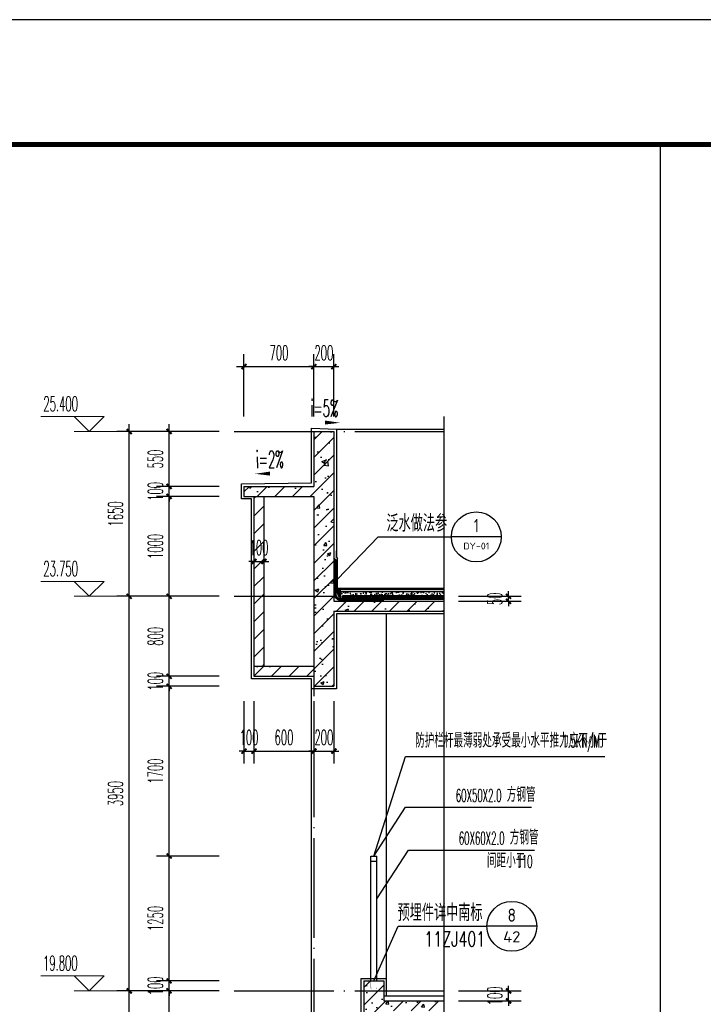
# Model space of a CAD drawing. Extents: x 1779708 to 7299578, y -1121471 to 88434.
# Tile 1026 of 1056: x 7018801 to 7025648, y -954008 to -944150. Entities that reach past the tile are written whole.
import ezdxf
from ezdxf.enums import TextEntityAlignment as Align

# ---------------------------------------------------------------- set-up
doc = ezdxf.new("R2010")
doc.units = 0
doc.header["$LTSCALE"] = 1000
doc.header["$MEASUREMENT"] = 0
doc.linetypes.add('DASH', pattern=[0.35, 0.25, -0.1])
doc.linetypes.add('DOTE', pattern=[2.42, 2, -0.2, 0.02, -0.2])
doc.layers.get('0').update_dxf_attribs({"linetype": 'CONTINUOUS'})
doc.layers.get('Defpoints').update_dxf_attribs({"linetype": 'CONTINUOUS'})
for name, color, linetype in [('AXIS', 3, 'CONTINUOUS'), ('DIM_IDEN', 3, 'CONTINUOUS'), ('DIM_LEAD', 3, 'CONTINUOUS'), ('DIM_SYMB', 3, 'CONTINUOUS'), ('DOTE', 1, 'DOTE'), ('PUB_HATCH', 8, 'CONTINUOUS'), ('PUB_TAB', 7, 'CONTINUOUS'), ('PUB_TEXT', 7, 'CONTINUOUS'), ('PUB_TITLE', 4, 'CONTINUOUS'), ('SURFACE', 6, 'CONTINUOUS'), ('WALL', 255, 'CONTINUOUS'), ('可见线', 6, 'CONTINUOUS'), ('填充细线', 8, 'CONTINUOUS'), ('栏杆', 6, 'CONTINUOUS'), ('水专业', 6, 'CONTINUOUS'), ('粉刷线', 213, 'CONTINUOUS'), ('装修层线', 2, 'CONTINUOUS')]:
    doc.layers.add(name, color=color, linetype=linetype)
doc.layers.add('DIM_ELEV', color=3, linetype='CONTINUOUS', lineweight=13)
doc.styles.add('_TCH_DIM', font='SIMPLEX.shx', dxfattribs={"width": 0.7, "bigfont": 'GBCBIG.shx'})
doc.styles.add('_TCH_DIM_T3', font='SIMPLEX.shx', dxfattribs={"width": 0.494118, "bigfont": 'GBCBIG.shx'})
doc.styles.add('_TCH_LABEL', font='COMPLEX', dxfattribs={"bigfont": 'GBCBIG'})
doc.styles.get("Standard").update_dxf_attribs({"font": 'GBENOR', "bigfont": 'GBCBIG'})
doc.dimstyles.new('_TCH_ARCH&&50', dxfattribs={"dimtxt": 148.75, "dimasz": 50, "dimexe": 125, "dimexo": 150, "dimgap": 63.125, "dimtad": 1, "dimdec": 0, "dimzin": 0, "dimdsep": 46, "dimtxsty": '_TCH_DIM_T3', "dimblk": 'ARCHTICK', "dimcen": 0.09, "dimdle": 75, "dimclrt": 7, "dimazin": 2, "dimtfac": 1, "dimtdec": 0, "dimtix": 1, "dimtmove": 2, "dimatfit": 3, "dimfxl": 250, "dimtolj": 1, "dimtzin": 0, "dimarcsym": 0})

# ---------------------------------------------------------------- blocks, each defined once
blk = doc.blocks.new('A$C3D8761CE')
at = {"layer": 'PUB_TITLE'}
blk.add_lwpolyline([(0, 0), (84100, 0), (84100, 59400), (0, 59400)], close=True, dxfattribs=at)
at = {"layer": 'PUB_TITLE', "const_width": 100}
blk.add_lwpolyline([(2500, 1000), (83100, 1000), (83100, 58400), (2500, 58400)], close=True, dxfattribs=at)
blk = doc.blocks.new('_ArchTick')
at = {"color": 0, "linetype": 'ByBlock', "const_width": 0.4}
blk.add_lwpolyline([(-0.5, -0.5), (0.5, 0.5)], dxfattribs=at)
blk = doc.blocks.new('*D1242')
at = {"layer": 'AXIS', "color": 0, "lineweight": -2, "transparency": 16777216}
for p, q in [((7019897.5, -957848.2), (7019897.5, -953798.2)), ((7020797.5, -953873.2), (7019772.5, -953873.2)), ((7020797.5, -957773.2), (7019772.5, -957773.2))]:
    blk.add_line(p, q, dxfattribs=at)
at = {"layer": 'Defpoints', "color": 0, "transparency": 16777216}
for p in [(7019897.5, -953873.2), (7020947.5, -953873.2), (7020947.5, -957773.2)]:
    blk.add_point(p, dxfattribs=at)
at = {"layer": 'AXIS', "color": 0, "lineweight": -2, "transparency": 16777216, "xscale": 50, "yscale": 50, "zscale": 50}
for p, rotation in [((7019897.5, -953873.2), 90), ((7019897.5, -957773.2), 270)]:
    blk.add_blockref('_ArchTick', p, dxfattribs=dict(at, rotation=rotation))
at = {"layer": 'AXIS', "color": 7, "transparency": 16777216, "insert": (7019760, -955823.2), "char_height": 148.75, "attachment_point": 5, "rotation": 90, "style": '_TCH_DIM_T3'}
blk.add_mtext('\\A1;3900', dxfattribs=at)
blk = doc.blocks.new('*D1243')
at = {"layer": 'AXIS', "color": 0, "lineweight": -2, "transparency": 16777216}
for p, q in [((7019897.5, -953948.2), (7019897.5, -949848.2)), ((7020797.5, -949923.2), (7019772.5, -949923.2)), ((7020797.5, -953873.2), (7019772.5, -953873.2))]:
    blk.add_line(p, q, dxfattribs=at)
at = {"layer": 'Defpoints', "color": 0, "transparency": 16777216}
for p in [(7019897.5, -949923.2), (7020947.5, -949923.2), (7020947.5, -953873.2)]:
    blk.add_point(p, dxfattribs=at)
at = {"layer": 'AXIS', "color": 0, "lineweight": -2, "transparency": 16777216, "xscale": 50, "yscale": 50, "zscale": 50}
for p, rotation in [((7019897.5, -949923.2), 90), ((7019897.5, -953873.2), 270)]:
    blk.add_blockref('_ArchTick', p, dxfattribs=dict(at, rotation=rotation))
at = {"layer": 'AXIS', "color": 7, "transparency": 16777216, "insert": (7019760, -951898.2), "char_height": 148.75, "attachment_point": 5, "rotation": 90, "style": '_TCH_DIM_T3'}
blk.add_mtext('\\A1;3950', dxfattribs=at)
blk = doc.blocks.new('*D1244')
at = {"layer": 'AXIS', "color": 0, "lineweight": -2, "transparency": 16777216}
for p, q in [((7020797.5, -948273.2), (7019772.5, -948273.2)), ((7019897.5, -949998.2), (7019897.5, -948198.2)), ((7020797.5, -949923.2), (7019772.5, -949923.2))]:
    blk.add_line(p, q, dxfattribs=at)
at = {"layer": 'Defpoints', "color": 0, "transparency": 16777216}
for p in [(7019897.5, -948273.2), (7020947.5, -948273.2), (7020947.5, -949923.2)]:
    blk.add_point(p, dxfattribs=at)
at = {"layer": 'AXIS', "color": 0, "lineweight": -2, "transparency": 16777216, "xscale": 50, "yscale": 50, "zscale": 50}
for p, rotation in [((7019897.5, -948273.2), 90), ((7019897.5, -949923.2), 270)]:
    blk.add_blockref('_ArchTick', p, dxfattribs=dict(at, rotation=rotation))
at = {"layer": 'AXIS', "color": 7, "transparency": 16777216, "insert": (7019760, -949098.2), "char_height": 148.75, "attachment_point": 5, "rotation": 90, "style": '_TCH_DIM_T3'}
blk.add_mtext('\\A1;1650', dxfattribs=at)
blk = doc.blocks.new('*D1267')
at = {"layer": 'AXIS', "color": 0, "lineweight": -2, "transparency": 16777216}
for p, q in [((7020297.5, -954798.2), (7020297.5, -953798.2)), ((7020797.5, -953873.2), (7020172.5, -953873.2)), ((7020797.5, -954723.2), (7020172.5, -954723.2))]:
    blk.add_line(p, q, dxfattribs=at)
at = {"layer": 'Defpoints', "color": 0, "transparency": 16777216}
for p in [(7020297.5, -953873.2), (7020947.5, -953873.2), (7020947.5, -954723.2)]:
    blk.add_point(p, dxfattribs=at)
at = {"layer": 'AXIS', "color": 0, "lineweight": -2, "transparency": 16777216, "xscale": 50, "yscale": 50, "zscale": 50}
for p, rotation in [((7020297.5, -953873.2), 90), ((7020297.5, -954723.2), 270)]:
    blk.add_blockref('_ArchTick', p, dxfattribs=dict(at, rotation=rotation))
at = {"layer": 'AXIS', "color": 7, "transparency": 16777216, "insert": (7020160, -954298.2), "char_height": 148.75, "attachment_point": 5, "rotation": 90, "style": '_TCH_DIM_T3'}
blk.add_mtext('\\A1;850', dxfattribs=at)
blk = doc.blocks.new('*D1268')
at = {"layer": 'AXIS', "color": 0, "lineweight": -2, "transparency": 16777216}
for p, q in [((7020797.5, -953773.2), (7020172.5, -953773.2)), ((7020297.5, -953773.2), (7020297.5, -953723.2)), ((7020297.5, -953873.2), (7020297.5, -953773.2)), ((7020797.5, -953873.2), (7020172.5, -953873.2)), ((7020297.5, -953873.2), (7020297.5, -953923.2))]:
    blk.add_line(p, q, dxfattribs=at)
at = {"layer": 'Defpoints', "color": 0, "transparency": 16777216}
for p in [(7020297.5, -953773.2), (7020947.5, -953773.2), (7020947.5, -953873.2)]:
    blk.add_point(p, dxfattribs=at)
at = {"layer": 'AXIS', "color": 0, "lineweight": -2, "transparency": 16777216, "xscale": 50, "yscale": 50, "zscale": 50}
for p, rotation in [((7020297.5, -953773.2), 270), ((7020297.5, -953873.2), 90)]:
    blk.add_blockref('_ArchTick', p, dxfattribs=dict(at, rotation=rotation))
at = {"layer": 'AXIS', "color": 7, "transparency": 16777216, "insert": (7020160, -953823.2), "char_height": 148.75, "attachment_point": 5, "rotation": 90, "style": '_TCH_DIM_T3'}
blk.add_mtext('\\A1;100', dxfattribs=at)
blk = doc.blocks.new('*D1269')
at = {"layer": 'AXIS', "color": 0, "lineweight": -2, "transparency": 16777216}
for p, q in [((7020797.5, -952523.2), (7020172.5, -952523.2)), ((7020297.5, -953848.2), (7020297.5, -952448.2)), ((7020797.5, -953773.2), (7020172.5, -953773.2))]:
    blk.add_line(p, q, dxfattribs=at)
at = {"layer": 'Defpoints', "color": 0, "transparency": 16777216}
for p in [(7020297.5, -952523.2), (7020947.5, -952523.2), (7020947.5, -953773.2)]:
    blk.add_point(p, dxfattribs=at)
at = {"layer": 'AXIS', "color": 0, "lineweight": -2, "transparency": 16777216, "xscale": 50, "yscale": 50, "zscale": 50}
for p, rotation in [((7020297.5, -952523.2), 90), ((7020297.5, -953773.2), 270)]:
    blk.add_blockref('_ArchTick', p, dxfattribs=dict(at, rotation=rotation))
at = {"layer": 'AXIS', "color": 7, "transparency": 16777216, "insert": (7020160, -953148.2), "char_height": 148.75, "attachment_point": 5, "rotation": 90, "style": '_TCH_DIM_T3'}
blk.add_mtext('\\A1;1250', dxfattribs=at)
blk = doc.blocks.new('*D1270')
at = {"layer": 'AXIS', "color": 0, "lineweight": -2, "transparency": 16777216}
for p, q in [((7020297.5, -952598.2), (7020297.5, -950748.2)), ((7020797.5, -950823.2), (7020172.5, -950823.2)), ((7020797.5, -952523.2), (7020172.5, -952523.2))]:
    blk.add_line(p, q, dxfattribs=at)
at = {"layer": 'Defpoints', "color": 0, "transparency": 16777216}
for p in [(7020297.5, -950823.2), (7020947.5, -950823.2), (7020947.5, -952523.2)]:
    blk.add_point(p, dxfattribs=at)
at = {"layer": 'AXIS', "color": 0, "lineweight": -2, "transparency": 16777216, "xscale": 50, "yscale": 50, "zscale": 50}
for p, rotation in [((7020297.5, -950823.2), 90), ((7020297.5, -952523.2), 270)]:
    blk.add_blockref('_ArchTick', p, dxfattribs=dict(at, rotation=rotation))
at = {"layer": 'AXIS', "color": 7, "transparency": 16777216, "insert": (7020160, -951673.2), "char_height": 148.75, "attachment_point": 5, "rotation": 90, "style": '_TCH_DIM_T3'}
blk.add_mtext('\\A1;1700', dxfattribs=at)
blk = doc.blocks.new('*D1271')
at = {"layer": 'AXIS', "color": 0, "lineweight": -2, "transparency": 16777216}
for p, q in [((7020797.5, -950723.2), (7020172.5, -950723.2)), ((7020297.5, -950723.2), (7020297.5, -950673.2)), ((7020297.5, -950823.2), (7020297.5, -950723.2)), ((7020797.5, -950823.2), (7020172.5, -950823.2)), ((7020297.5, -950823.2), (7020297.5, -950873.2))]:
    blk.add_line(p, q, dxfattribs=at)
at = {"layer": 'Defpoints', "color": 0, "transparency": 16777216}
for p in [(7020297.5, -950723.2), (7020947.5, -950723.2), (7020947.5, -950823.2)]:
    blk.add_point(p, dxfattribs=at)
at = {"layer": 'AXIS', "color": 0, "lineweight": -2, "transparency": 16777216, "xscale": 50, "yscale": 50, "zscale": 50}
for p, rotation in [((7020297.5, -950723.2), 270), ((7020297.5, -950823.2), 90)]:
    blk.add_blockref('_ArchTick', p, dxfattribs=dict(at, rotation=rotation))
at = {"layer": 'AXIS', "color": 7, "transparency": 16777216, "insert": (7020160, -950773.2), "char_height": 148.75, "attachment_point": 5, "rotation": 90, "style": '_TCH_DIM_T3'}
blk.add_mtext('\\A1;100', dxfattribs=at)
blk = doc.blocks.new('*D1272')
at = {"layer": 'AXIS', "color": 0, "lineweight": -2, "transparency": 16777216}
for p, q in [((7020297.5, -950798.2), (7020297.5, -949848.2)), ((7020797.5, -949923.2), (7020172.5, -949923.2)), ((7020797.5, -950723.2), (7020172.5, -950723.2))]:
    blk.add_line(p, q, dxfattribs=at)
at = {"layer": 'Defpoints', "color": 0, "transparency": 16777216}
for p in [(7020297.5, -949923.2), (7020947.5, -949923.2), (7020947.5, -950723.2)]:
    blk.add_point(p, dxfattribs=at)
at = {"layer": 'AXIS', "color": 0, "lineweight": -2, "transparency": 16777216, "xscale": 50, "yscale": 50, "zscale": 50}
for p, rotation in [((7020297.5, -949923.2), 90), ((7020297.5, -950723.2), 270)]:
    blk.add_blockref('_ArchTick', p, dxfattribs=dict(at, rotation=rotation))
at = {"layer": 'AXIS', "color": 7, "transparency": 16777216, "insert": (7020160, -950323.2), "char_height": 148.75, "attachment_point": 5, "rotation": 90, "style": '_TCH_DIM_T3'}
blk.add_mtext('\\A1;800', dxfattribs=at)
blk = doc.blocks.new('*D1273')
at = {"layer": 'AXIS', "color": 0, "lineweight": -2, "transparency": 16777216}
for p, q in [((7020297.5, -949998.2), (7020297.5, -948848.2)), ((7020797.5, -948923.2), (7020172.5, -948923.2)), ((7020797.5, -949923.2), (7020172.5, -949923.2))]:
    blk.add_line(p, q, dxfattribs=at)
at = {"layer": 'Defpoints', "color": 0, "transparency": 16777216}
for p in [(7020297.5, -948923.2), (7020947.5, -948923.2), (7020947.5, -949923.2)]:
    blk.add_point(p, dxfattribs=at)
at = {"layer": 'AXIS', "color": 0, "lineweight": -2, "transparency": 16777216, "xscale": 50, "yscale": 50, "zscale": 50}
for p, rotation in [((7020297.5, -948923.2), 90), ((7020297.5, -949923.2), 270)]:
    blk.add_blockref('_ArchTick', p, dxfattribs=dict(at, rotation=rotation))
at = {"layer": 'AXIS', "color": 7, "transparency": 16777216, "insert": (7020160, -949423.2), "char_height": 148.75, "attachment_point": 5, "rotation": 90, "style": '_TCH_DIM_T3'}
blk.add_mtext('\\A1;1000', dxfattribs=at)
blk = doc.blocks.new('*D1274')
at = {"layer": 'AXIS', "color": 0, "lineweight": -2, "transparency": 16777216}
for p, q in [((7020297.5, -948823.2), (7020297.5, -948773.2)), ((7020797.5, -948823.2), (7020172.5, -948823.2)), ((7020297.5, -948923.2), (7020297.5, -948823.2)), ((7020797.5, -948923.2), (7020172.5, -948923.2)), ((7020297.5, -948923.2), (7020297.5, -948973.2))]:
    blk.add_line(p, q, dxfattribs=at)
at = {"layer": 'Defpoints', "color": 0, "transparency": 16777216}
for p in [(7020297.5, -948823.2), (7020947.5, -948823.2), (7020947.5, -948923.2)]:
    blk.add_point(p, dxfattribs=at)
at = {"layer": 'AXIS', "color": 0, "lineweight": -2, "transparency": 16777216, "xscale": 50, "yscale": 50, "zscale": 50}
for p, rotation in [((7020297.5, -948823.2), 270), ((7020297.5, -948923.2), 90)]:
    blk.add_blockref('_ArchTick', p, dxfattribs=dict(at, rotation=rotation))
at = {"layer": 'AXIS', "color": 7, "transparency": 16777216, "insert": (7020160, -948873.2), "char_height": 148.75, "attachment_point": 5, "rotation": 90, "style": '_TCH_DIM_T3'}
blk.add_mtext('\\A1;100', dxfattribs=at)
blk = doc.blocks.new('*D1275')
at = {"layer": 'AXIS', "color": 0, "lineweight": -2, "transparency": 16777216}
for p, q in [((7020797.5, -948273.2), (7020172.5, -948273.2)), ((7020297.5, -948898.2), (7020297.5, -948198.2)), ((7020797.5, -948823.2), (7020172.5, -948823.2))]:
    blk.add_line(p, q, dxfattribs=at)
at = {"layer": 'Defpoints', "color": 0, "transparency": 16777216}
for p in [(7020297.5, -948273.2), (7020947.5, -948273.2), (7020947.5, -948823.2)]:
    blk.add_point(p, dxfattribs=at)
at = {"layer": 'AXIS', "color": 0, "lineweight": -2, "transparency": 16777216, "xscale": 50, "yscale": 50, "zscale": 50}
for p, rotation in [((7020297.5, -948273.2), 90), ((7020297.5, -948823.2), 270)]:
    blk.add_blockref('_ArchTick', p, dxfattribs=dict(at, rotation=rotation))
at = {"layer": 'AXIS', "color": 7, "transparency": 16777216, "insert": (7020160, -948548.2), "char_height": 148.75, "attachment_point": 5, "rotation": 90, "style": '_TCH_DIM_T3'}
blk.add_mtext('\\A1;550', dxfattribs=at)
blk = doc.blocks.new('*D1284')
at = {"layer": 'AXIS', "color": 0, "lineweight": -2, "transparency": 16777216}
for p, q in [((7021047.5, -948123.2), (7021047.5, -947498.2)), ((7021747.5, -948123.2), (7021747.5, -947498.2)), ((7020972.5, -947623.2), (7021822.5, -947623.2))]:
    blk.add_line(p, q, dxfattribs=at)
at = {"layer": 'Defpoints', "color": 0, "transparency": 16777216}
for p in [(7021747.5, -947623.2), (7021047.5, -948273.2), (7021747.5, -948273.2)]:
    blk.add_point(p, dxfattribs=at)
at = {"layer": 'AXIS', "color": 0, "lineweight": -2, "transparency": 16777216, "xscale": 50, "yscale": 50, "zscale": 50, "rotation": 180}
blk.add_blockref('_ArchTick', (7021047.5, -947623.2), dxfattribs=at)
at = {"layer": 'AXIS', "color": 0, "lineweight": -2, "transparency": 16777216, "xscale": 50, "yscale": 50, "zscale": 50}
blk.add_blockref('_ArchTick', (7021747.5, -947623.2), dxfattribs=at)
at = {"layer": 'AXIS', "color": 7, "transparency": 16777216, "insert": (7021397.5, -947485.7), "char_height": 148.75, "attachment_point": 5, "style": '_TCH_DIM_T3'}
blk.add_mtext('\\A1;700', dxfattribs=at)
blk = doc.blocks.new('*D1285')
at = {"layer": 'AXIS', "color": 0, "lineweight": -2, "transparency": 16777216}
for p, q in [((7021747.5, -948123.2), (7021747.5, -947498.2)), ((7021947.5, -948123.2), (7021947.5, -947498.2)), ((7021747.5, -947623.2), (7021697.5, -947623.2)), ((7021747.5, -947623.2), (7021947.5, -947623.2)), ((7021947.5, -947623.2), (7021997.5, -947623.2))]:
    blk.add_line(p, q, dxfattribs=at)
at = {"layer": 'Defpoints', "color": 0, "transparency": 16777216}
for p in [(7021947.5, -947623.2), (7021747.5, -948273.2), (7021947.5, -948273.2)]:
    blk.add_point(p, dxfattribs=at)
at = {"layer": 'AXIS', "color": 0, "lineweight": -2, "transparency": 16777216, "xscale": 50, "yscale": 50, "zscale": 50}
blk.add_blockref('_ArchTick', (7021747.5, -947623.2), dxfattribs=at)
at = {"layer": 'AXIS', "color": 0, "lineweight": -2, "transparency": 16777216, "xscale": 50, "yscale": 50, "zscale": 50, "rotation": 180}
blk.add_blockref('_ArchTick', (7021947.5, -947623.2), dxfattribs=at)
at = {"layer": 'AXIS', "color": 7, "transparency": 16777216, "insert": (7021847.5, -947485.7), "char_height": 148.75, "attachment_point": 5, "style": '_TCH_DIM_T3'}
blk.add_mtext('\\A1;200', dxfattribs=at)
blk = doc.blocks.new('*D1286')
at = {"layer": 'AXIS', "color": 0, "lineweight": -2, "transparency": 16777216}
for p, q in [((7021047.5, -950973.2), (7021047.5, -951598.2)), ((7021147.5, -950973.2), (7021147.5, -951598.2)), ((7021047.5, -951473.2), (7020997.5, -951473.2)), ((7021047.5, -951473.2), (7021147.5, -951473.2)), ((7021147.5, -951473.2), (7021197.5, -951473.2))]:
    blk.add_line(p, q, dxfattribs=at)
at = {"layer": 'Defpoints', "color": 0, "transparency": 16777216}
for p in [(7021047.5, -950823.2), (7021147.5, -950823.2), (7021147.5, -951473.2)]:
    blk.add_point(p, dxfattribs=at)
at = {"layer": 'AXIS', "color": 0, "lineweight": -2, "transparency": 16777216, "xscale": 50, "yscale": 50, "zscale": 50}
blk.add_blockref('_ArchTick', (7021047.5, -951473.2), dxfattribs=at)
at = {"layer": 'AXIS', "color": 0, "lineweight": -2, "transparency": 16777216, "xscale": 50, "yscale": 50, "zscale": 50, "rotation": 180}
blk.add_blockref('_ArchTick', (7021147.5, -951473.2), dxfattribs=at)
at = {"layer": 'AXIS', "color": 7, "transparency": 16777216, "insert": (7021097.5, -951335.7), "char_height": 148.75, "attachment_point": 5, "style": '_TCH_DIM_T3'}
blk.add_mtext('\\A1;100', dxfattribs=at)
blk = doc.blocks.new('*D1287')
at = {"layer": 'AXIS', "color": 0, "lineweight": -2, "transparency": 16777216}
for p, q in [((7021147.5, -950973.2), (7021147.5, -951598.2)), ((7021747.5, -950973.2), (7021747.5, -951598.2)), ((7021072.5, -951473.2), (7021822.5, -951473.2))]:
    blk.add_line(p, q, dxfattribs=at)
at = {"layer": 'Defpoints', "color": 0, "transparency": 16777216}
for p in [(7021147.5, -950823.2), (7021747.5, -950823.2), (7021747.5, -951473.2)]:
    blk.add_point(p, dxfattribs=at)
at = {"layer": 'AXIS', "color": 0, "lineweight": -2, "transparency": 16777216, "xscale": 50, "yscale": 50, "zscale": 50, "rotation": 180}
blk.add_blockref('_ArchTick', (7021147.5, -951473.2), dxfattribs=at)
at = {"layer": 'AXIS', "color": 0, "lineweight": -2, "transparency": 16777216, "xscale": 50, "yscale": 50, "zscale": 50}
blk.add_blockref('_ArchTick', (7021747.5, -951473.2), dxfattribs=at)
at = {"layer": 'AXIS', "color": 7, "transparency": 16777216, "insert": (7021447.5, -951335.7), "char_height": 148.75, "attachment_point": 5, "style": '_TCH_DIM_T3'}
blk.add_mtext('\\A1;600', dxfattribs=at)
blk = doc.blocks.new('*D1288')
at = {"layer": 'AXIS', "color": 0, "lineweight": -2, "transparency": 16777216}
for p, q in [((7021747.5, -950973.2), (7021747.5, -951598.2)), ((7021947.5, -950973.2), (7021947.5, -951598.2)), ((7021747.5, -951473.2), (7021697.5, -951473.2)), ((7021747.5, -951473.2), (7021947.5, -951473.2)), ((7021947.5, -951473.2), (7021997.5, -951473.2))]:
    blk.add_line(p, q, dxfattribs=at)
at = {"layer": 'Defpoints', "color": 0, "transparency": 16777216}
for p in [(7021747.5, -950823.2), (7021947.5, -950823.2), (7021947.5, -951473.2)]:
    blk.add_point(p, dxfattribs=at)
at = {"layer": 'AXIS', "color": 0, "lineweight": -2, "transparency": 16777216, "xscale": 50, "yscale": 50, "zscale": 50}
blk.add_blockref('_ArchTick', (7021747.5, -951473.2), dxfattribs=at)
at = {"layer": 'AXIS', "color": 0, "lineweight": -2, "transparency": 16777216, "xscale": 50, "yscale": 50, "zscale": 50, "rotation": 180}
blk.add_blockref('_ArchTick', (7021947.5, -951473.2), dxfattribs=at)
at = {"layer": 'AXIS', "color": 7, "transparency": 16777216, "insert": (7021847.5, -951335.7), "char_height": 148.75, "attachment_point": 5, "style": '_TCH_DIM_T3'}
blk.add_mtext('\\A1;200', dxfattribs=at)
blk = doc.blocks.new('*D1289')
at = {"layer": 'AXIS', "color": 0, "lineweight": -2, "transparency": 16777216}
for p, q in [((7021147.5, -949073.2), (7021147.5, -949698.2)), ((7021247.5, -949073.2), (7021247.5, -949698.2)), ((7021147.5, -949573.2), (7021097.5, -949573.2)), ((7021147.5, -949573.2), (7021247.5, -949573.2)), ((7021247.5, -949573.2), (7021297.5, -949573.2))]:
    blk.add_line(p, q, dxfattribs=at)
at = {"layer": 'Defpoints', "color": 0, "transparency": 16777216}
for p in [(7021147.5, -948923.2), (7021247.5, -948923.2), (7021247.5, -949573.2)]:
    blk.add_point(p, dxfattribs=at)
at = {"layer": 'AXIS', "color": 0, "lineweight": -2, "transparency": 16777216, "xscale": 50, "yscale": 50, "zscale": 50}
blk.add_blockref('_ArchTick', (7021147.5, -949573.2), dxfattribs=at)
at = {"layer": 'AXIS', "color": 0, "lineweight": -2, "transparency": 16777216, "xscale": 50, "yscale": 50, "zscale": 50, "rotation": 180}
blk.add_blockref('_ArchTick', (7021247.5, -949573.2), dxfattribs=at)
at = {"layer": 'AXIS', "color": 7, "transparency": 16777216, "insert": (7021197.5, -949435.7), "char_height": 148.75, "attachment_point": 5, "style": '_TCH_DIM_T3'}
blk.add_mtext('\\A1;100', dxfattribs=at)
blk = doc.blocks.new('*D1303')
at = {"layer": 'AXIS', "color": 0, "lineweight": -2, "transparency": 16777216}
for p, q in [((7023197.5, -949923.2), (7023822.5, -949923.2)), ((7023697.5, -949923.2), (7023697.5, -949873.2)), ((7023697.5, -949973.2), (7023697.5, -949923.2)), ((7023197.5, -949973.2), (7023822.5, -949973.2)), ((7023697.5, -949973.2), (7023697.5, -950023.2))]:
    blk.add_line(p, q, dxfattribs=at)
at = {"layer": 'Defpoints', "color": 0, "transparency": 16777216}
for p in [(7023047.5, -949923.2), (7023697.5, -949923.2), (7023047.5, -949973.2)]:
    blk.add_point(p, dxfattribs=at)
at = {"layer": 'AXIS', "color": 0, "lineweight": -2, "transparency": 16777216, "xscale": 50, "yscale": 50, "zscale": 50}
for p, rotation in [((7023697.5, -949923.2), 270), ((7023697.5, -949973.2), 90)]:
    blk.add_blockref('_ArchTick', p, dxfattribs=dict(at, rotation=rotation))
at = {"layer": 'AXIS', "color": 7, "transparency": 16777216, "insert": (7023560, -949948.2), "char_height": 148.75, "attachment_point": 5, "rotation": 90, "style": '_TCH_DIM_T3'}
blk.add_mtext('\\A1;50', dxfattribs=at)
blk = doc.blocks.new('*D1307')
at = {"layer": 'AXIS', "color": 0, "lineweight": -2, "transparency": 16777216}
for p, q in [((7023197.5, -953873.2), (7023822.5, -953873.2)), ((7023697.5, -953873.2), (7023697.5, -953823.2)), ((7023697.5, -953973.2), (7023697.5, -953873.2)), ((7023197.5, -953973.2), (7023822.5, -953973.2)), ((7023697.5, -953973.2), (7023697.5, -954023.2))]:
    blk.add_line(p, q, dxfattribs=at)
at = {"layer": 'Defpoints', "color": 0, "transparency": 16777216}
for p in [(7023047.5, -953873.2), (7023697.5, -953873.2), (7023047.5, -953973.2)]:
    blk.add_point(p, dxfattribs=at)
at = {"layer": 'AXIS', "color": 0, "lineweight": -2, "transparency": 16777216, "xscale": 50, "yscale": 50, "zscale": 50}
for p, rotation in [((7023697.5, -953873.2), 270), ((7023697.5, -953973.2), 90)]:
    blk.add_blockref('_ArchTick', p, dxfattribs=dict(at, rotation=rotation))
at = {"layer": 'AXIS', "color": 7, "transparency": 16777216, "insert": (7023560, -953923.2), "char_height": 148.75, "attachment_point": 5, "rotation": 90, "style": '_TCH_DIM_T3'}
blk.add_mtext('\\A1;100', dxfattribs=at)

msp = doc.modelspace()

# ---------------------------------------------------------------- hatches: boundary and pattern name
at = {"layer": 'PUB_HATCH'}
h = msp.add_hatch(dxfattribs=at)
h.set_pattern_fill('ANSI31', color=256, scale=2, angle=45, style=0)
h.set_pattern_definition([(90, (7291488.9698, -968156.8378), (-3.175, 7e-16), [])])
h.paths.add_polyline_path([(7021947.5, -949562.9), (7021966.3, -949562.9, 0.414214), (7021947.5, -949544)])
h = msp.add_hatch(dxfattribs=at)
h.set_pattern_fill('ANSI31', color=256, scale=3, angle=45, style=0)
h.set_pattern_definition([(90, (6289351.7946, -891177.952), (-4.7625, -2e-12), [])])
h.paths.add_polyline_path([(7022015.5, -949843.2), (7021985.5, -949843.2), (7021985.5, -949893.2, 0.298217), (7022015.5, -949939.1)])
h = msp.add_hatch(dxfattribs=at)
h.set_pattern_fill('ANSI31', color=256, scale=10, angle=45, style=0)
h.set_pattern_definition([(90, (6289501.795, -891177.952), (-15.875, -7e-12), [])])
h.paths.add_polyline_path([(7023047.5, -949853.2), (7023047.5, -949843.2), (7022015.5, -949843.2), (7022015.5, -949853.2)])
at = {"layer": 'PUB_HATCH', "ltscale": 0.5}
h = msp.add_hatch(dxfattribs=at)
h.set_pattern_fill('AR-SAND', color=256, scale=5)
h.set_pattern_definition([(37.5, (7022165.51, -949918.248), (-0.40001, 12.23533), [0, -9.652, 0, -10.795, 0, -10.31875]), (7.5, (7022165.51, -949918.248), (11.23808, 17.92063), [0, -5.207, 0, -8.6995, 0, -3.33375]), (327.5, (7022157.7, -949918.248), (19.77481, 0.03593), [0, -3.175, 0, -11.43, 0, -14.9225]), (317.5, (7022157.7, -949918.248), (19.0889, 5.57323), [0, -1.5875, 0, -7.493, 0, -8.5725])])
h.paths.add_polyline_path([(7023047.5, -949878.2), (7023047.5, -949853.2), (7022015.5, -949853.2), (7022015.5, -949878.2)])
at = {"layer": 'PUB_HATCH'}
h = msp.add_hatch(dxfattribs=at)
h.set_pattern_fill('混凝土', color=256, scale=10, style=0)
h.set_pattern_definition([(50, (7022115.51, -949943.25), (71.726, -6.2752), [7.5, -82.5]), (355, (7022115.51, -949943.25), (-13.875, 75.219), [6, -66]), (100.451, (7022121.49, -949943.77), (57.851, 68.944), [6.374, -70.114]), (46.184, (7022115.51, -949923.25), (106.724, -16.552), [11.25, -123.75]), (96.636, (7022124.4, -949924.63), (93.466, 97.412), [9.561, -105.171]), (351.184, (7022115.51, -949923.25), (93.466, 97.412), [9, -99]), (21, (7022125.51, -949928.25), (59.6907, -40.262), [7.5, -82.5]), (326, (7022125.51, -949928.25), (24.3315, 72.515), [6, -66]), (71.451, (7022130.484, -949931.6), (84.0223, 32.253), [6.374, -70.114]), (37.5, (7022115.51, -949943.248), (1.216, 33.2894), [0, -65.2, 0, -67, 0, -66.25]), (7.5, (7022115.51, -949943.248), (26.307, 39.4412), [0, -38.2, 0, -63.7, 0, -25.25]), (327.5, (7022093.21, -949943.248), (53.38224, -2.2555), [0, -25, 0, -78, 0, -103.5]), (317.5, (7022083.21, -949943.248), (58.3186, 10.0105), [0, -32.5, 0, -51.8, 0, -73.5])])
edge = h.paths.add_edge_path()
edge.add_line((7023047.5, -949918.2), (7023047.5, -949878.2))
edge.add_line((7023047.5, -949878.2), (7022015.5, -949878.2))
edge.add_line((7022015.5, -949878.2), (7022015.5, -949939.1))
edge.add_arc((7022035.5, -949893.2), 50, 246.42182, 270)
edge.add_line((7022035.5, -949943.2), (7022035.5, -949918.2))
edge.add_line((7022035.5, -949918.2), (7023047.5, -949918.2))
h = msp.add_hatch(dxfattribs=at)
h.set_pattern_fill('ANSI37', color=256, scale=10, style=0)
h.set_pattern_definition([(45, (6289501.795, -891177.952), (-11.22532015, 11.22532015), []), (135, (6289501.795, -891177.952), (-11.22532015, -11.22532015), [])])
h.paths.add_polyline_path([(7023047.5, -949943.2), (7023047.5, -949918.2), (7022035.5, -949918.2), (7022035.5, -949943.2)])
at = {"layer": '填充细线'}
h = msp.add_hatch(dxfattribs=at)
h.set_pattern_fill('钢筋混凝土', color=114, scale=50)
h.set_pattern_definition([(45, (7021047.51, -950823.25), (-88.3883, 88.3883), []), (50, (7021047.5, -950823.25), (358.63, -31.376), [37.5, -412.5]), (355, (7021047.5, -950823.25), (-69.376, 376.096), [30, -330]), (100.451, (7021077.4, -950825.86), (289.255, 344.72), [31.87, -350.57]), (46.184, (7021047.5, -950723.25), (533.62, -82.76), [56.25, -618.75]), (96.636, (7021092, -950730.14), (467.33, 487.06), [47.805, -525.86]), (351.184, (7021047.5, -950723.25), (467.33, 487.06), [45, -495]), (21, (7021097.5, -950748.25), (298.454, -201.31), [37.5, -412.5]), (326, (7021097.5, -950748.25), (121.658, 362.575), [30, -330]), (71.451, (7021122.38, -950765.02), (420.11, 161.265), [31.87, -350.57]), (37.5, (7021047.51, -950823.25), (6.08, 166.447), [0, -326, 0, -335, 0, -331.25]), (7.5, (7021047.51, -950823.25), (131.535, 197.206), [0, -191, 0, -318.5, 0, -126.25]), (327.5, (7020936.01, -950823.25), (266.911, -11.2774), [0, -125, 0, -390, 0, -517.5]), (317.5, (7020886, -950823.25), (291.593, 50.052), [0, -162.5, 0, -259, 0, -367.5])])
h.paths.add_polyline_path([(7021947.5, -948273.2), (7021747.5, -948273.2), (7021747.5, -948823.2), (7021047.5, -948823.2), (7021047.5, -948923.2), (7021747.5, -948923.2), (7021747.5, -950623.2), (7021147.5, -950623.2), (7021147.5, -950723.2), (7021747.5, -950723.2), (7021747.5, -950823.2), (7021947.5, -950823.2), (7021947.5, -950073.2), (7023047.5, -950073.2), (7023047.5, -949973.2), (7021947.5, -949973.2)])
h = msp.add_hatch(dxfattribs=at)
h.set_pattern_fill('普通砖', color=114, scale=50)
h.set_pattern_definition([(45, (7021147.51, -950533.49), (-88.388, 88.388), [])])
h.paths.add_polyline_path([(7021247.5, -948923.2), (7021147.5, -948923.2), (7021147.5, -950623.2), (7021247.5, -950623.2)])
h = msp.add_hatch(dxfattribs=at)
h.set_pattern_fill('钢筋混凝土', color=114, scale=50)
h.set_pattern_definition([(45, (7022247.51, -954723.25), (-88.388, 88.388), []), (50, (7022247.5, -954723.25), (358.63, -31.376), [37.5, -412.5]), (355, (7022247.5, -954723.25), (-69.38, 376.1), [30, -330]), (100.45, (7022277.4, -954725.86), (289.25, 344.72), [31.87, -350.57]), (46.184, (7022247.5, -954623.25), (533.62, -82.76), [56.25, -618.75]), (96.636, (7022292, -954630.14), (467.33, 487.06), [47.8, -525.86]), (351.184, (7022247.5, -954623.25), (467.33, 487.06), [45, -495]), (21, (7022297.5, -954648.25), (298.45, -201.31), [37.5, -412.5]), (326, (7022297.5, -954648.25), (121.66, 362.58), [30, -330]), (71.45, (7022322.38, -954665.02), (420.11, 161.27), [31.87, -350.57]), (37.5, (7022247.51, -954723.25), (6.08, 166.447), [0, -326, 0, -335, 0, -331.25]), (7.5, (7022247.51, -954723.25), (131.535, 197.206), [0, -191, 0, -318.5, 0, -126.25]), (327.5, (7022136.01, -954723.25), (266.911, -11.277), [0, -125, 0, -390, 0, -517.5]), (317.5, (7022086, -954723.25), (291.593, 50.052), [0, -162.5, 0, -259, 0, -367.5])])
h.paths.add_polyline_path([(7022447.5, -953773.2), (7022247.5, -953773.2), (7022247.5, -954723.2), (7022447.5, -954723.2), (7022447.5, -954073.2), (7023047.5, -954073.2), (7023047.5, -953973.2), (7022447.5, -953973.2)])

# ---------------------------------------------------------------- linework, layer by layer
at = {"layer": 'DIM_ELEV'}
for p, q in [((7019647.5, -948123.2), (7019014.2, -948123.2)), ((7019497.5, -948273.2), (7019347.5, -948123.2)), ((7019497.5, -948273.2), (7019647.5, -948123.2)), ((7020297.5, -948273.2), (7019347.5, -948273.2)), ((7019647.5, -949773.2), (7019014.2, -949773.2)), ((7019497.5, -949923.2), (7019347.5, -949773.2)), ((7019497.5, -949923.2), (7019647.5, -949773.2)), ((7020297.5, -949923.2), (7019347.5, -949923.2)), ((7019647.5, -953723.2), (7019014.2, -953723.2)), ((7019497.5, -953873.2), (7019347.5, -953723.2)), ((7019497.5, -953873.2), (7019647.5, -953723.2)), ((7020297.5, -953873.2), (7019347.5, -953873.2))]:
    msp.add_line(p, q, dxfattribs=at)
at = {"layer": 'DIM_IDEN'}
for p, q in [((7021982.5, -949752.9), (7022390.1, -949328.2)), ((7022390.1, -949328.2), (7023124.6, -949328.2)), ((7023624.6, -949328.2), (7023124.6, -949328.2)), ((7022347.5, -953773.2), (7022590.1, -953227)), ((7022590.1, -953227), (7023479.8, -953227)), ((7023979.8, -953227), (7023479.8, -953227))]:
    msp.add_line(p, q, dxfattribs=at)
for points in [[(7021982.5, -949752.9, 1), (7021982.5, -949752.9, 1)], [(7022347.5, -953773.2, 1), (7022347.5, -953773.2, 1)]]:
    msp.add_lwpolyline(points, format="xyb", close=True, dxfattribs=at)
for centre in [(7023374.6, -949328.2), (7023729.8, -953227)]:
    msp.add_circle(centre, 250, dxfattribs=at)
at = {"layer": 'DIM_LEAD'}
for p, q in [((7022347.5, -952523.2), (7022663.6, -951525.4)), ((7022663.6, -951525.4), (7024661.8, -951525.4)), ((7022347.5, -952523.2), (7022663.6, -952035.1)), ((7022663.6, -952035.1), (7023928.3, -952035.1)), ((7022377.5, -952951.7), (7022693.6, -952463.5)), ((7022693.6, -952463.5), (7023958.3, -952463.5))]:
    msp.add_line(p, q, dxfattribs=at)
at = {"layer": 'DIM_SYMB'}
for points in [[(7021701.1, -948180.5, 0, 0, 0), (7022009.6, -948185.7, 0, 40, 0), (7021859.6, -948183.2, 0, 0, 0)], [(7021466.3, -948691.8, 0, 0, 0), (7021157.9, -948696.9, 0, 40, 0), (7021307.8, -948694.4, 0, 0, 0)]]:
    msp.add_lwpolyline(points, format="xyseb", dxfattribs=at)
msp.add_lwpolyline([(7023047.5, -948123.2), (7023047.5, -961542), (7023152.5, -961580.2), (7022942.5, -961617.2), (7023047.5, -961654.5), (7023047.5, -975073.2)], dxfattribs=at)
at = {"layer": 'DOTE', "linetype": 'DOTE', "ltscale": 0.5}
for p, q in [((7020947.5, -948273.2), (7023047.5, -948273.2)), ((7020947.5, -949923.2), (7023047.5, -949923.2)), ((7021747.5, -949923.2), (7021747.5, -974923.2)), ((7020947.5, -953873.2), (7023047.5, -953873.2)), ((7022247.5, -953873.2), (7022247.5, -974923.2))]:
    msp.add_line(p, q, dxfattribs=at)
at = {"layer": 'PUB_TAB'}
msp.add_line((7025219.2, -982200.2), (7025219.2, -945400.2), dxfattribs=at)
at = {"layer": 'SURFACE'}
for p, q in [((7021947.5, -949562.9), (7021966.3, -949562.9)), ((7021972.5, -949529.5), (7021982.5, -949545.1)), ((7021982.5, -949843.2), (7021982.5, -949545.1)), ((7022015.5, -949843.2), (7021982.5, -949843.2)), ((7021985.5, -949893.2), (7021985.5, -949843.2)), ((7022015.5, -949939.1), (7022015.5, -949843.2)), ((7023047.5, -949843.2), (7022015.5, -949843.2)), ((7023047.5, -949853.2), (7022015.5, -949853.2)), ((7023047.5, -949878.2), (7022015.5, -949878.2)), ((7023047.5, -949918.2), (7022035.5, -949918.2)), ((7022035.5, -949943.2), (7022035.5, -949918.2)), ((7023047.5, -949943.2), (7022035.5, -949943.2))]:
    msp.add_line(p, q, dxfattribs=at)
at = {"layer": 'SURFACE', "const_width": 2}
msp.add_lwpolyline([(7021960.5, -949465.8), (7021960.5, -949533.5, -0.267361), (7021973.7, -949554.9), (7021973.7, -949601.4)], format="xyb", dxfattribs=at)
at = {"layer": 'SURFACE', "const_width": 1}
for points in [[(7021963.5, -949476.6), (7021963.5, -949490.6)], [(7021967, -949576.6), (7021967, -949590.6)]]:
    msp.add_lwpolyline(points, dxfattribs=at)
at = {"layer": 'SURFACE', "linetype": 'DASH', "ltscale": 0.05, "const_width": 1}
for points in [[(7021963.5, -949483.6), (7021928.5, -949483.6)], [(7021967, -949583.6), (7021937, -949583.6)]]:
    msp.add_lwpolyline(points, dxfattribs=at)
at = {"layer": 'SURFACE'}
for centre, radius, start, end in [((7021947.5, -949562.9), 18.8, 0, 90), ((7022035.5, -949893.2), 50, 180, 270)]:
    msp.add_arc(centre, radius, start, end, dxfattribs=at)
at = {"layer": 'WALL'}
for p, q in [((7021747.5, -948273.2), (7021947.5, -948273.2)), ((7021747.5, -948273.2), (7021747.5, -948823.2)), ((7021947.5, -948273.2), (7021947.5, -949973.2)), ((7021047.5, -948823.2), (7021747.5, -948823.2)), ((7021047.5, -948823.2), (7021047.5, -948923.2)), ((7021047.5, -948923.2), (7021747.5, -948923.2)), ((7021147.5, -948923.2), (7021147.5, -950723.2)), ((7021247.5, -948923.2), (7021247.5, -950623.2)), ((7021747.5, -948923.2), (7021747.5, -950623.2)), ((7021947.5, -949973.2), (7023047.5, -949973.2)), ((7021947.5, -950073.2), (7023047.5, -950073.2)), ((7021947.5, -950073.2), (7021947.5, -950823.2)), ((7021147.5, -950623.2), (7021747.5, -950623.2)), ((7021147.5, -950723.2), (7021747.5, -950723.2)), ((7021747.5, -950723.2), (7021747.5, -950823.2)), ((7021747.5, -950823.2), (7021947.5, -950823.2)), ((7022247.5, -953773.2), (7022247.5, -954723.2)), ((7022247.5, -953773.2), (7022447.5, -953773.2)), ((7022447.5, -953773.2), (7022447.5, -953973.2)), ((7022447.5, -953973.2), (7023047.5, -953973.2))]:
    msp.add_line(p, q, dxfattribs=at)
at = {"layer": '栏杆'}
for p, q in [((7022317.5, -952523.2), (7022377.5, -952523.2)), ((7022317.5, -952573.2), (7022317.5, -952523.2)), ((7022377.5, -952573.2), (7022377.5, -952523.2)), ((7022317.5, -952573.2), (7022377.5, -952573.2)), ((7022317.5, -953773.2), (7022317.5, -952573.2)), ((7022377.5, -953773.2), (7022377.5, -952573.2))]:
    msp.add_line(p, q, dxfattribs=at)
at = {"layer": '水专业', "linetype": 'DASH', "ltscale": 0.2}
for points, const_width in [([(7023047.5, -949969.2), (7022020, -949969.2, -0.414214), (7021951.5, -949900.7), (7021951.5, -949562.9)], 2), ([(7022447.5, -949962.2), (7022020, -949962.2, -0.414214), (7021958.5, -949900.7), (7021958.5, -949562.9)], 5), ([(7023047.5, -949953.2), (7022020, -949953.2, -0.414214), (7021967.5, -949900.7), (7021967.5, -949562.9)], 5)]:
    msp.add_lwpolyline(points, format="xyb", dxfattribs=dict(at, const_width=const_width))
at = {"layer": '水专业'}
for points in [[(7022447.5, -949964.7), (7022020, -949964.7, -0.414214), (7021956, -949900.7), (7021956, -949562.9)], [(7022447.5, -949959.7), (7022020, -949959.7, -0.414214), (7021961, -949900.7), (7021961, -949562.9)], [(7023047.5, -949955.7), (7022020, -949955.7, -0.414214), (7021965, -949900.7), (7021965, -949562.9)], [(7023047.5, -949950.7), (7022020, -949950.7, -0.414214), (7021970, -949900.7), (7021970, -949562.9)]]:
    msp.add_lwpolyline(points, format="xyb", dxfattribs=at)
at = {"layer": '粉刷线'}
for p, q in [((7021972.5, -948248.2), (7023047.5, -948248.2)), ((7022472.5, -950098.2), (7022472.5, -953748.2)), ((7021722.5, -964698.2), (7021722.5, -950848.2)), ((7022447.5, -953923.2), (7023047.5, -953923.2))]:
    msp.add_line(p, q, dxfattribs=at)
for points in [[(7023047.5, -950098.2), (7021972.5, -950098.2), (7021972.5, -950848.2), (7021722.5, -950848.2), (7021722.5, -950748.2), (7021122.5, -950748.2), (7021122.5, -948948.2), (7021022.5, -948948.2), (7021022.5, -948798.2), (7021722.5, -948788.2), (7021722.5, -948238.2), (7021972.5, -948248.2), (7021972.5, -949529.5)], [(7023047.5, -954098.2), (7022472.5, -954098.2), (7022472.5, -954748.2), (7022222.5, -954748.2), (7022222.5, -953748.2), (7022472.5, -953748.2), (7022472.5, -953923.2)]]:
    msp.add_lwpolyline(points, dxfattribs=at)
at = {"layer": '装修层线', "color": 1, "const_width": 3}
msp.add_lwpolyline([(7022297.5, -953774.7), (7022397.5, -953774.7)], dxfattribs=at)
at = {"layer": '装修层线', "color": 1, "const_width": 2.4}
for points in [[(7022318.5, -953774.7), (7022318.5, -953846.7, 0.814816), (7022323.9, -953847), (7022323.9, -953842.6)], [(7022376.3, -953774.7), (7022376.3, -953846.7, -0.814816), (7022370.9, -953847), (7022370.9, -953842.6)]]:
    msp.add_lwpolyline(points, format="xyb", dxfattribs=at)

# ---------------------------------------------------------------- block references
at = {"layer": '可见线', "xscale": 0.5, "yscale": 0.5, "zscale": 0.5, "rotation": 270}
msp.add_blockref('A$C3D8761CE', (7010319.2, -944150.2), dxfattribs=at)

# ---------------------------------------------------------------- texts
at = {"layer": 'PUB_TEXT', "color": 7}
for s, height, style, width, p in [('25.400', 148.75, '_TCH_DIM', 0.494118, (7019038, -948070.7)), ('23.750', 148.75, '_TCH_DIM', 0.494118, (7019038, -949720.7)), ('防护栏杆最薄弱处承受最小水平推力应不小于', 144.681, '_TCH_DIM', 0.7, (7022761.3, -951437.9)), ('1.5KN/M', 127.5, '_TCH_DIM', 0.494118, (7024235.8, -951437.9)), ('方钢管', 144.68, '_TCH_DIM', 0.7, (7023678.9, -951980.5)), ('60X50X2.0', 127.5, '_TCH_DIM', 0.494118, (7023168.9, -951980.5)), ('60X60X2.0', 127.5, '_TCH_DIM', 0.494118, (7023198.9, -952409)), ('方钢管', 144.68, '_TCH_DIM', 0.7, (7023708.9, -952409)), ('间距小于', 144.68, '_TCH_DIM', 0.7, (7023480.4, -952641)), ('110', 127.5, '_TCH_DIM', 0.494118, (7023775.3, -952641)), ('11ZJ401', 148.75, '_TCH_LABEL', 0.705882, (7022852.3, -953428.2)), ('19.800', 148.75, '_TCH_DIM', 0.494118, (7019034.5, -953670.7))]:
    msp.add_text(s, height=height, dxfattribs=dict(at, style=style, width=width)).set_placement(p)
at = {"layer": 'PUB_TEXT', "color": 7, "style": '_TCH_DIM', "width": 0.494118}
for s, rotation, p in [('i=5%', 359.04516, (7021712.3, -948123.5)), ('i=2%', 0.95484, (7021167.2, -948639.5))]:
    msp.add_text(s, height=170, rotation=rotation, dxfattribs=at).set_placement(p)
at = {"layer": 'PUB_TEXT', "color": 7, "style": '_TCH_LABEL'}
for s, p in [('泛水做法参', (7022474.5, -949275.7)), ('预埋件详中南标', (7022585.8, -953174.5))]:
    msp.add_text(s, height=168.79, dxfattribs=at).set_placement(p)
at = {"layer": 'PUB_TEXT', "color": 7}
for s, height, width, p, p2 in [('1', 134.5, 0.995924, (7023350, -949282.5), (7023399.3, -949282.5)), ('DY-01', 67.29, 1.078503, (7023244.2, -949453.8), (7023505.1, -949453.8)), ('8', 130.9, 0.979292, (7023687.6, -953180.8), (7023772, -953180.8)), ('42', 111.53, 1.058169, (7023643.5, -953387.8), (7023816.1, -953387.8))]:
    msp.add_text(s, height=height, dxfattribs=dict(at, width=width)).set_placement(p, p2, align=Align.FIT)

# ---------------------------------------------------------------- dimensions: what is measured, and where the dimension line sits
at = {"layer": 'AXIS'}
for p1, p2, distance, picture, middle in [((7021047.5, -948273.2), (7021747.5, -948273.2), 650, '*D1284', (7021397.5, -947485.7)), ((7021747.5, -948273.2), (7021947.5, -948273.2), 650, '*D1285', (7021847.5, -947485.7)), ((7020947.5, -949923.2), (7020947.5, -948273.2), 1050, '*D1244', (7019760, -949098.2)), ((7020947.5, -948823.2), (7020947.5, -948273.2), 650, '*D1275', (7020160, -948548.2)), ((7020947.5, -948923.2), (7020947.5, -948823.2), 650, '*D1274', (7020160, -948873.2)), ((7020947.5, -949923.2), (7020947.5, -948923.2), 650, '*D1273', (7020160, -949423.2)), ((7021147.5, -948923.2), (7021247.5, -948923.2), -650, '*D1289', (7021197.5, -949435.7)), ((7020947.5, -953873.2), (7020947.5, -949923.2), 1050, '*D1243', (7019760, -951898.2)), ((7020947.5, -950723.2), (7020947.5, -949923.2), 650, '*D1272', (7020160, -950323.2)), ((7023047.5, -949973.2), (7023047.5, -949923.2), -650, '*D1303', (7023560, -949948.2)), ((7020947.5, -950823.2), (7020947.5, -950723.2), 650, '*D1271', (7020160, -950773.2)), ((7020947.5, -952523.2), (7020947.5, -950823.2), 650, '*D1270', (7020160, -951673.2)), ((7021047.5, -950823.2), (7021147.5, -950823.2), -650, '*D1286', (7021097.5, -951335.7)), ((7021147.5, -950823.2), (7021747.5, -950823.2), -650, '*D1287', (7021447.5, -951335.7)), ((7021747.5, -950823.2), (7021947.5, -950823.2), -650, '*D1288', (7021847.5, -951335.7)), ((7020947.5, -953773.2), (7020947.5, -952523.2), 650, '*D1269', (7020160, -953148.2)), ((7020947.5, -953873.2), (7020947.5, -953773.2), 650, '*D1268', (7020160, -953823.2)), ((7020947.5, -957773.2), (7020947.5, -953873.2), 1050, '*D1242', (7019760, -955823.2)), ((7020947.5, -954723.2), (7020947.5, -953873.2), 650, '*D1267', (7020160, -954298.2)), ((7023047.5, -953973.2), (7023047.5, -953873.2), -650, '*D1307', (7023560, -953923.2))]:
    dim = msp.add_aligned_dim(p1=p1, p2=p2, distance=distance, dimstyle='_TCH_ARCH&&50', dxfattribs=at)
    dim.commit()
    dim.dimension.update_dxf_attribs({"geometry": picture, "text_midpoint": middle})

doc.saveas('drawing.dxf')
